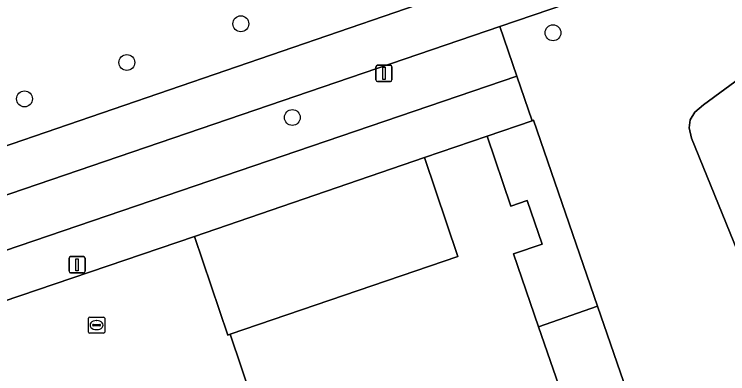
# Model space of a CAD drawing. Extents: x 157793 to 159380, y 380877 to 382313.
# Drawn here: x 159043.45 to 159087.5, y 381717.82 to 381739.98 of the extents above; entities that cross this region are included whole.
import ezdxf

# ---------------------------------------------------------------- set-up
doc = ezdxf.new("R2010")
doc.units = 0
for name, color, linetype in [('IMGEO_Boom', 7, 'Continuous'), ('IMGEO_Erf', 7, 'Continuous'), ('IMGEO_Fietspad_gesloten', 7, 'Continuous'), ('IMGEO_Groenvoorziening', 7, 'Continuous'), ('IMGEO_Lichtmast', 7, 'Continuous'), ('IMGEO_Pand', 7, 'Continuous'), ('IMGEO_Rijbaan_lokaal_open', 7, 'Continuous'), ('IMGEO_Rioolput', 7, 'Continuous')]:
    doc.layers.add(name, color=color, linetype=linetype)

msp = doc.modelspace()

# ---------------------------------------------------------------- linework, layer by layer
at = {"layer": 'IMGEO_Boom'}
for centre in [(159057.435, 381739.399), (159076.71, 381738.844), (159050.396, 381737.014), (159044.076, 381734.765), (159060.614, 381733.62)]:
    msp.add_circle(centre, 0.489, dxfattribs=at)
at = {"layer": 'IMGEO_Erf'}
msp.add_lwpolyline([(159074.273, 381725.205), (159076.041, 381725.813), (159075.118, 381728.499), (159074.113, 381728.153), (159072.646, 381732.468), (159068.766, 381731.141), (159070.836, 381725.055), (159056.775, 381720.247), (159062.279, 381703.945), (159061.147, 381703.57), (159065.086, 381692.088), (159065.111, 381692.017), (159066.199, 381692.388), (159063.942, 381699.04), (159071.626, 381701.662), (159074.171, 381702.53), (159079.555, 381704.367), (159081.823, 381697.719), (159083.574, 381698.316), (159079.62, 381709.733), (159075.815, 381720.718)], close=True, dxfattribs=at)
at = {"layer": 'IMGEO_Fietspad_gesloten'}
for points in [[(159001.569, 381714.717), (159011.283, 381718.032), (159073.424, 381739.234), (159086.803, 381743.799)], [(159073.898, 381742.496), (159000.844, 381717.436), (159000, 381717.165), (158999.064, 381717.004)]]:
    msp.add_lwpolyline(points, dxfattribs=at)
at = {"layer": 'IMGEO_Groenvoorziening'}
for points in [[(159074.43, 381744.804), (159068.744, 381750), (159066.909, 381751.724), (159062.417, 381750), (159053.185, 381746.457), (159042.313, 381741.602), (159031.056, 381735.642), (159030.232, 381737.299), (159024.908, 381734.474), (159019.629, 381731.673), (159018.798, 381733.27), (159004.721, 381727.909), (158999.594, 381726.098), (158999.055, 381724.051), (158996.272, 381723.067), (158996.987, 381721.716), (158999.064, 381717.004), (159000, 381717.165), (159000.844, 381717.436), (159073.898, 381742.496)], [(159086.803, 381743.799), (159073.424, 381739.234), (159074.48, 381736.17), (159075.429, 381733.419), (159075.513, 381733.448), (159079.467, 381721.977), (159083.285, 381710.904), (159087.28, 381699.316), (159083.655, 381698.08), (159083.574, 381698.316), (159081.823, 381697.719), (159066.199, 381692.388), (159065.111, 381692.017), (159065.086, 381692.088), (159058.065, 381689.653), (159058.541, 381688.231), (159054.787, 381686.969), (159054.315, 381688.351), (159028.947, 381679.697), (159019.681, 381676.462), (159023.288, 381664.858)], [(159088.635, 381736.322), (159086, 381734.396), (159085.459, 381733.956), (159085.188, 381733.483), (159085.121, 381732.975), (159085.263, 381732.338), (159088.819, 381723.597)], [(159088.819, 381723.597), (159085.263, 381732.338), (159085.121, 381732.975), (159085.188, 381733.483), (159085.459, 381733.956), (159086, 381734.396), (159088.635, 381736.322)]]:
    msp.add_lwpolyline(points, dxfattribs=at)
for points in [[(159074.48, 381736.17), (159073.424, 381739.234), (159011.283, 381718.032), (159023.763, 381683.213), (159026.634, 381684.221), (159015.716, 381716.172)], [(159075.429, 381733.419), (159074.48, 381736.17), (159015.716, 381716.172), (159026.634, 381684.221), (159027.048, 381684.366), (159044.877, 381690.479), (159046.584, 381691.348), (159046.391, 381691.906), (159029.395, 381686.139), (159023.536, 381703.005), (159019.641, 381714.487), (159028.694, 381717.501), (159040.551, 381721.522), (159054.573, 381726.288), (159068.766, 381731.141), (159072.646, 381732.468)]]:
    msp.add_lwpolyline(points, close=True, dxfattribs=at)
at = {"layer": 'IMGEO_Lichtmast'}
for p, q in [((159065.778, 381735.937), (159065.778, 381736.737)), ((159065.778, 381736.737), (159065.778, 381735.937)), ((159065.878, 381736.837), (159066.668, 381736.837)), ((159066.668, 381736.837), (159065.878, 381736.837)), ((159066.768, 381736.737), (159066.768, 381735.937)), ((159066.768, 381735.937), (159066.768, 381736.737)), ((159066.668, 381735.837), (159065.878, 381735.837)), ((159065.878, 381735.837), (159066.668, 381735.837)), ((159046.829, 381724.137), (159046.829, 381724.937)), ((159046.829, 381724.937), (159046.829, 381724.137)), ((159046.929, 381725.037), (159047.719, 381725.037)), ((159047.719, 381725.037), (159046.929, 381725.037)), ((159047.819, 381724.937), (159047.819, 381724.137)), ((159047.819, 381724.137), (159047.819, 381724.937)), ((159047.719, 381724.037), (159046.929, 381724.037)), ((159046.929, 381724.037), (159047.719, 381724.037))]:
    msp.add_line(p, q, dxfattribs=at)
for points in [[(159066.198, 381736.712), (159066.348, 381736.712), (159066.348, 381735.962), (159066.198, 381735.962), (159066.198, 381736.712)], [(159047.249, 381724.912), (159047.399, 381724.912), (159047.399, 381724.162), (159047.249, 381724.162), (159047.249, 381724.912)]]:
    msp.add_lwpolyline(points, dxfattribs=at)
for centre, start, end in [((159065.878, 381736.737), 90, 180), ((159065.878, 381736.737), 90, 180), ((159066.668, 381736.737), 0, 90), ((159066.668, 381736.737), 360, 90), ((159065.878, 381735.937), 180, 270), ((159065.878, 381735.937), 180, 270), ((159066.668, 381735.937), 270, 0), ((159066.668, 381735.937), 270, 0), ((159046.929, 381724.937), 90, 180), ((159046.929, 381724.937), 90, 180), ((159047.719, 381724.937), 0, 90), ((159047.719, 381724.937), 360, 90), ((159046.929, 381724.137), 180, 270), ((159046.929, 381724.137), 180, 270), ((159047.719, 381724.137), 270, 0), ((159047.719, 381724.137), 270, 0)]:
    msp.add_arc(centre, 0.1, start, end, dxfattribs=at)
at = {"layer": 'IMGEO_Pand'}
for points in [[(159075.429, 381733.419), (159072.646, 381732.468), (159074.113, 381728.153), (159075.118, 381728.499), (159076.041, 381725.813), (159074.273, 381725.205), (159075.815, 381720.718), (159079.467, 381721.977), (159075.513, 381733.448)], [(159068.766, 381731.141), (159054.573, 381726.288), (159056.643, 381720.202), (159056.775, 381720.247), (159070.836, 381725.055)], [(159079.467, 381721.977), (159075.815, 381720.718), (159079.62, 381709.733), (159083.285, 381710.904)]]:
    msp.add_lwpolyline(points, close=True, dxfattribs=at)
at = {"layer": 'IMGEO_Rijbaan_lokaal_open'}
msp.add_lwpolyline([(159028.947, 381679.697), (159054.315, 381688.351), (159058.065, 381689.653), (159065.086, 381692.088), (159061.147, 381703.57), (159062.279, 381703.945), (159056.775, 381720.247), (159056.643, 381720.202), (159054.573, 381726.288), (159040.551, 381721.522)], dxfattribs=at)
at = {"layer": 'IMGEO_Rioolput'}
for p, q in [((159048.029, 381720.387), (159048.029, 381721.239)), ((159048.104, 381721.313), (159048.956, 381721.313)), ((159049.03, 381721.239), (159049.03, 381720.387)), ((159048.288, 381720.807), (159048.288, 381720.819)), ((159048.726, 381720.77), (159048.328, 381720.77)), ((159048.331, 381720.856), (159048.729, 381720.856)), ((159048.517, 381721.093), (159048.542, 381721.093)), ((159048.772, 381720.819), (159048.772, 381720.807)), ((159048.956, 381720.313), (159048.104, 381720.313)), ((159048.54, 381720.533), (159048.515, 381720.533))]:
    msp.add_line(p, q, dxfattribs=at)
for points in [[(159048.029, 381720.387), (159048.029, 381721.239)], [(159048.104, 381721.313), (159048.956, 381721.313)], [(159049.03, 381721.239), (159049.03, 381720.387)], [(159048.956, 381720.313), (159048.104, 381720.313)]]:
    msp.add_lwpolyline(points, dxfattribs=at)
for centre, radius, start, end in [((159048.106, 381721.237), 0.0765, 91.552, 178.448), ((159048.106, 381721.237), 0.0765, 91.552, 178.448), ((159048.954, 381721.237), 0.0765, 1.552, 88.448), ((159048.954, 381721.237), 0.0765, 1.552, 88.448), ((159048.328, 381720.816), 0.0403, 85.8775, 175.7526), ((159048.325, 381720.806), 0.0366, 178.938, 274.7102), ((159048.729, 381720.813), 0.043, 264.8664, 352.4533), ((159048.733, 381720.818), 0.0386, 1.7309, 96.639), ((159048.106, 381720.389), 0.0765, 181.552, 268.448), ((159048.106, 381720.389), 0.0765, 181.552, 268.448), ((159048.954, 381720.389), 0.0765, 271.552, 358.448), ((159048.954, 381720.389), 0.0765, 271.552, 358.448)]:
    msp.add_arc(centre, radius, start, end, dxfattribs=at)
for centre, major_axis, ratio, start_param, end_param in [((159048.516, 381720.813), (-0.387, 0.002), 0.722429, 4.712389, 7.853982), ((159048.541, 381720.813), (-0.39, 0.002), 0.717154, 1.570796, 4.712389)]:
    msp.add_ellipse(centre, major_axis=major_axis, ratio=ratio, start_param=start_param, end_param=end_param, dxfattribs=at)

doc.saveas('drawing.dxf')
